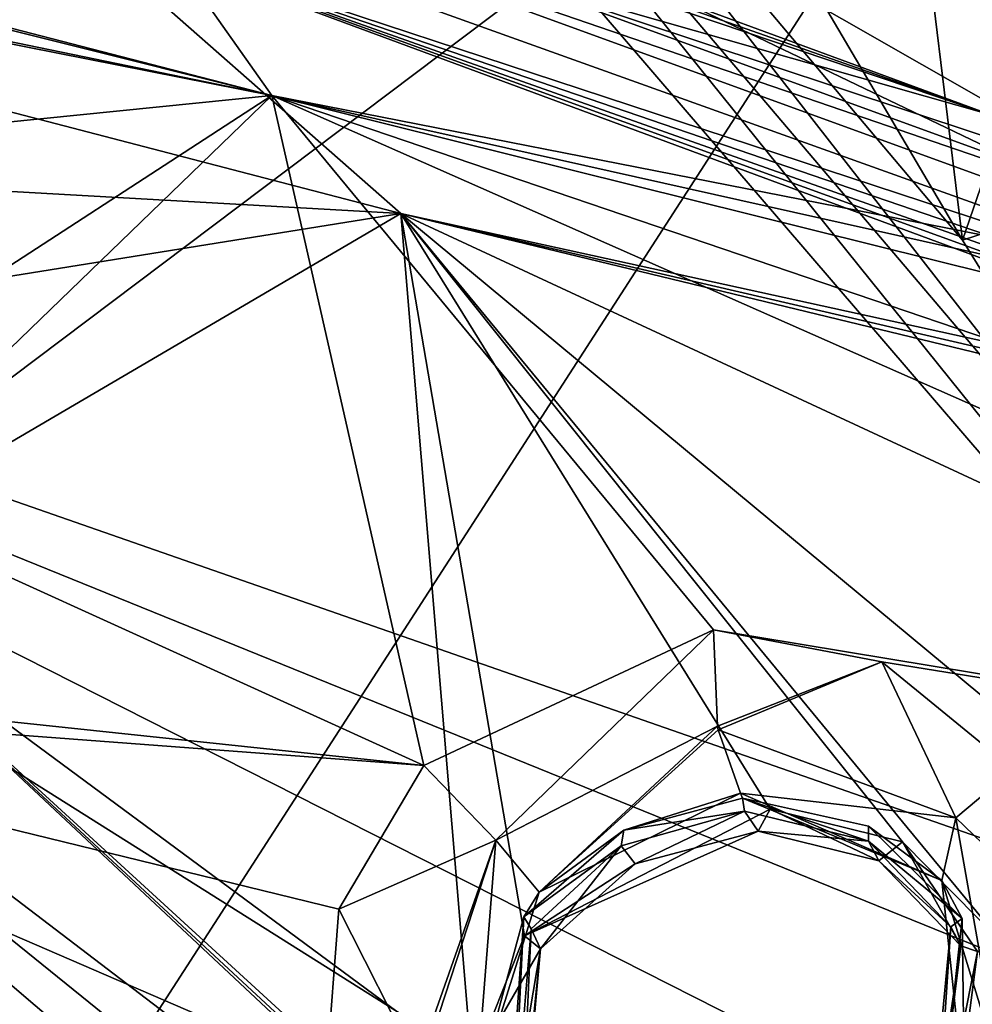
# Model space of a CAD drawing. Header units: millimetres. Extents: x -147 to 294, y -82 to 275.
# Tile 358 of 609: x 259.82 to 267.66, y 171.36 to 179.47. Entities that reach past the tile are written whole.
import ezdxf

# ---------------------------------------------------------------- set-up
doc = ezdxf.new("R2010")
doc.units = ezdxf.units.MM
doc.header["$LTSCALE"] = 67.506716
for name, color, linetype in [('1746', 7, 'CONTINUOUS'), ('1828', 7, 'CONTINUOUS'), ('1841', 7, 'CONTINUOUS'), ('1844', 7, 'CONTINUOUS'), ('1854', 7, 'CONTINUOUS'), ('1858', 7, 'CONTINUOUS'), ('2826', 7, 'CONTINUOUS'), ('2832', 7, 'CONTINUOUS'), ('2835', 7, 'CONTINUOUS'), ('3037', 7, 'CONTINUOUS'), ('3057', 7, 'CONTINUOUS'), ('3565', 7, 'CONTINUOUS'), ('3568', 7, 'CONTINUOUS'), ('3569', 7, 'CONTINUOUS'), ('3570', 7, 'CONTINUOUS'), ('3571', 7, 'CONTINUOUS'), ('3572', 7, 'CONTINUOUS'), ('3575', 7, 'CONTINUOUS'), ('3576', 7, 'CONTINUOUS'), ('3577', 7, 'CONTINUOUS'), ('3738', 7, 'CONTINUOUS'), ('751', 7, 'CONTINUOUS'), ('807', 7, 'CONTINUOUS'), ('921', 7, 'CONTINUOUS')]:
    doc.layers.add(name, color=color, linetype=linetype)

msp = doc.modelspace()

# ---------------------------------------------------------------- linework, layer by layer
at = {"layer": '1746', "linetype": 'CONTINUOUS'}
msp.add_3dface([(272.0873, 172.8916, -46.1322), (269.7888, 170.7896, -46.3898), (266.7478, 169.5167, -46.3722), (272.0873, 172.8916, -46.1322)], dxfattribs=at)
at = {"layer": '1828', "linetype": 'CONTINUOUS'}
msp.add_3dface([(255.4696, 173.1937, -24.6475), (253.3876, 162.2919, -28.4754), (263.9317, 169.3792, -28.5881), (255.4696, 173.1937, -24.6475)], dxfattribs=at)
at = {"layer": '1841', "linetype": 'CONTINUOUS'}
msp.add_3dface([(262.3435, 170.8164, -30.0913), (248.922, 164.5544, -28.6219), (255.1497, 173.9303, -26.8166), (262.3435, 170.8164, -30.0913)], dxfattribs=at)
at = {"layer": '1844', "linetype": 'CONTINUOUS'}
for points in [[(249.0501, 182.1663, -22.5166), (261.893, 178.844, -26.6546), (249.0149, 182.0731, -22.54), (249.0501, 182.1663, -22.5166)], [(249.0149, 182.0731, -22.54), (261.893, 178.844, -26.6546), (256.0587, 180.0495, -24.7511), (249.0149, 182.0731, -22.54)], [(256.0587, 180.0495, -24.7511), (261.893, 178.844, -26.6546), (257.5913, 179.6978, -25.2456), (256.0587, 180.0495, -24.7511)], [(257.5913, 179.6978, -25.2456), (261.893, 178.844, -26.6546), (258.7369, 178.5275, -25.9604), (257.5913, 179.6978, -25.2456)], [(261.893, 178.844, -26.6546), (263.1443, 173.3288, -29.217), (258.4128, 175.4797, -27.0496), (261.893, 178.844, -26.6546)], [(259.014, 176.9719, -26.6221), (261.893, 178.844, -26.6546), (258.4128, 175.4797, -27.0496), (259.014, 176.9719, -26.6221)], [(258.7369, 178.5275, -25.9604), (261.893, 178.844, -26.6546), (259.014, 176.9719, -26.6221), (258.7369, 178.5275, -25.9604)], [(275.6297, 172.7734, -33.1661), (265.5288, 174.4453, -29.4133), (261.893, 178.844, -26.6546), (275.6297, 172.7734, -33.1661)], [(265.5288, 174.4453, -29.4133), (263.1443, 173.3288, -29.217), (261.893, 178.844, -26.6546), (265.5288, 174.4453, -29.4133)], [(258.4128, 175.4797, -27.0496), (263.1443, 173.3288, -29.217), (255.8131, 174.1063, -26.9183), (258.4128, 175.4797, -27.0496)], [(265.5288, 174.4453, -29.4133), (275.6297, 172.7734, -33.1661), (266.9139, 174.1805, -29.9219), (265.5288, 174.4453, -29.4133)], [(266.9139, 174.1805, -29.9219), (275.6297, 172.7734, -33.1661), (267.9973, 173.2955, -30.6187), (266.9139, 174.1805, -29.9219)], [(263.1443, 173.3288, -29.217), (255.1497, 173.9303, -26.8166), (255.8131, 174.1063, -26.9183), (263.1443, 173.3288, -29.217)], [(262.3435, 170.8164, -30.0913), (255.1497, 173.9303, -26.8166), (262.4446, 172.1463, -29.5317), (262.3435, 170.8164, -30.0913)], [(262.4446, 172.1463, -29.5317), (255.1497, 173.9303, -26.8166), (263.1443, 173.3288, -29.217), (262.4446, 172.1463, -29.5317)], [(275.6297, 172.7734, -33.1661), (267.2454, 168.108, -32.7908), (266.1407, 168.7603, -32.1489), (275.6297, 172.7734, -33.1661)], [(275.6297, 172.7734, -33.1661), (266.1407, 168.7603, -32.1489), (268.2278, 170.5927, -31.9024), (275.6297, 172.7734, -33.1661)], [(275.6297, 172.7734, -33.1661), (268.356, 167.4271, -33.4561), (267.2454, 168.108, -32.7908), (275.6297, 172.7734, -33.1661)]]:
    msp.add_3dface(points, dxfattribs=at)
at = {"layer": '1854', "linetype": 'CONTINUOUS'}
for points in [[(261.893, 178.844, -26.6546), (249.0501, 182.1663, -22.5166), (260.5053, 180.8127, -25.5662), (261.893, 178.844, -26.6546)], [(270.6133, 177.133, -29.7775), (261.893, 178.844, -26.6546), (260.5053, 180.8127, -25.5662), (270.6133, 177.133, -29.7775)], [(275.6297, 172.7734, -33.1661), (261.893, 178.844, -26.6546), (271.9255, 175.4324, -30.872), (275.6297, 172.7734, -33.1661)], [(271.9255, 175.4324, -30.872), (261.893, 178.844, -26.6546), (270.7886, 176.6337, -30.0324), (271.9255, 175.4324, -30.872)], [(270.7886, 176.6337, -30.0324), (261.893, 178.844, -26.6546), (270.6889, 176.8777, -29.9034), (270.7886, 176.6337, -30.0324)], [(270.6889, 176.8777, -29.9034), (261.893, 178.844, -26.6546), (270.6133, 177.133, -29.7775), (270.6889, 176.8777, -29.9034)]]:
    msp.add_3dface(points, dxfattribs=at)
at = {"layer": '1858', "linetype": 'CONTINUOUS'}
for points in [[(267.8113, 178.6865, -28.3418), (267.6534, 181.3435, -27.287), (274.3502, 182.2736, -28.9295), (267.8113, 178.6865, -28.3418)], [(265.0945, 179.6878, -27.1954), (267.6534, 181.3435, -27.287), (267.8113, 178.6865, -28.3418), (265.0945, 179.6878, -27.1954)]]:
    msp.add_3dface(points, dxfattribs=at)
at = {"layer": '2826', "linetype": 'CONTINUOUS'}
for points in [[(272.8023, 179.0783, -27.1017), (275.0739, 181.4798, -26.8937), (266.7113, 183.9323, -23.5697), (272.8023, 179.0783, -27.1017)], [(267.1112, 183.6315, -23.7839), (272.8023, 179.0783, -27.1017), (266.7113, 183.9323, -23.5697), (267.1112, 183.6315, -23.7839)], [(267.6241, 181.4819, -24.6937), (272.8023, 179.0783, -27.1017), (267.1112, 183.6315, -23.7839), (267.6241, 181.4819, -24.6937)], [(265.9256, 179.8558, -24.8233), (271.892, 176.4469, -27.8634), (267.6241, 181.4819, -24.6937), (265.9256, 179.8558, -24.8233)], [(271.892, 176.4469, -27.8634), (272.8023, 179.0783, -27.1017), (267.6241, 181.4819, -24.6937), (271.892, 176.4469, -27.8634)], [(259.9856, 180.7178, -22.9592), (271.892, 176.4469, -27.8634), (263.739, 180.3587, -24.0493), (259.9856, 180.7178, -22.9592)], [(263.739, 180.3587, -24.0493), (271.892, 176.4469, -27.8634), (265.9256, 179.8558, -24.8233), (263.739, 180.3587, -24.0493)]]:
    msp.add_3dface(points, dxfattribs=at)
at = {"layer": '2832', "linetype": 'CONTINUOUS'}
for points in [[(248.5723, 181.6218, -20.1441), (262.9563, 177.8727, -24.7702), (260.2093, 180.2925, -23.1667), (248.5723, 181.6218, -20.1441)], [(260.2093, 180.2925, -23.1667), (262.9563, 177.8727, -24.7702), (272.2464, 175.8376, -28.2172), (260.2093, 180.2925, -23.1667)], [(262.9563, 177.8727, -24.7702), (278.3522, 170.7159, -32.3311), (272.5483, 175.5512, -28.4259), (262.9563, 177.8727, -24.7702)], [(272.2464, 175.8376, -28.2172), (262.9563, 177.8727, -24.7702), (272.3898, 175.6865, -28.3223), (272.2464, 175.8376, -28.2172)], [(272.3898, 175.6865, -28.3223), (262.9563, 177.8727, -24.7702), (272.5483, 175.5512, -28.4259), (272.3898, 175.6865, -28.3223)]]:
    msp.add_3dface(points, dxfattribs=at)
at = {"layer": '2835', "linetype": 'CONTINUOUS'}
for points in [[(262.9563, 177.8727, -24.7702), (248.5723, 181.6218, -20.1441), (257.8562, 178.1626, -23.3581), (262.9563, 177.8727, -24.7702)], [(258.5469, 177.1653, -23.8997), (262.9563, 177.8727, -24.7702), (257.8562, 178.1626, -23.3581), (258.5469, 177.1653, -23.8997)], [(263.5417, 170.8446, -27.8186), (262.9563, 177.8727, -24.7702), (257.9775, 174.9556, -24.6013), (263.5417, 170.8446, -27.8186)], [(257.9775, 174.9556, -24.6013), (262.9563, 177.8727, -24.7702), (258.5469, 177.1653, -23.8997), (257.9775, 174.9556, -24.6013)], [(278.3522, 170.7159, -32.3311), (262.9563, 177.8727, -24.7702), (275.1194, 167.7705, -32.6845), (278.3522, 170.7159, -32.3311)], [(275.1194, 167.7705, -32.6845), (262.9563, 177.8727, -24.7702), (267.9098, 171.863, -28.6222), (275.1194, 167.7705, -32.6845)], [(267.9098, 171.863, -28.6222), (262.9563, 177.8727, -24.7702), (267.0854, 172.6988, -28.0186), (267.9098, 171.863, -28.6222)], [(267.0854, 172.6988, -28.0186), (262.9563, 177.8727, -24.7702), (265.9968, 172.9691, -27.5908), (267.0854, 172.6988, -28.0186)], [(265.9968, 172.9691, -27.5908), (262.9563, 177.8727, -24.7702), (263.9741, 171.9254, -27.4681), (265.9968, 172.9691, -27.5908)], [(263.9741, 171.9254, -27.4681), (262.9563, 177.8727, -24.7702), (263.5417, 170.8446, -27.8186), (263.9741, 171.9254, -27.4681)], [(255.4696, 173.1937, -24.6475), (263.9317, 169.3792, -28.5881), (257.9775, 174.9556, -24.6013), (255.4696, 173.1937, -24.6475)], [(263.9317, 169.3792, -28.5881), (263.8307, 169.5237, -28.4932), (257.9775, 174.9556, -24.6013), (263.9317, 169.3792, -28.5881)], [(263.743, 169.6771, -28.3983), (263.5417, 170.8446, -27.8186), (257.9775, 174.9556, -24.6013), (263.743, 169.6771, -28.3983)], [(263.8307, 169.5237, -28.4932), (263.743, 169.6771, -28.3983), (257.9775, 174.9556, -24.6013), (263.8307, 169.5237, -28.4932)]]:
    msp.add_3dface(points, dxfattribs=at)
at = {"layer": '3037', "linetype": 'CONTINUOUS'}
for points in [[(271.892, 176.4469, -27.8634), (259.9856, 180.7178, -22.9592), (260.2093, 180.2925, -23.1667), (271.892, 176.4469, -27.8634)], [(271.892, 176.4469, -27.8634), (260.2093, 180.2925, -23.1667), (271.9696, 176.2625, -27.9612), (271.892, 176.4469, -27.8634)], [(260.2093, 180.2925, -23.1667), (272.2464, 175.8376, -28.2172), (272.1507, 175.959, -28.1389), (260.2093, 180.2925, -23.1667)], [(271.9696, 176.2625, -27.9612), (260.2093, 180.2925, -23.1667), (272.0649, 176.0875, -28.0608), (271.9696, 176.2625, -27.9612)], [(272.0649, 176.0875, -28.0608), (260.2093, 180.2925, -23.1667), (272.1507, 175.959, -28.1389), (272.0649, 176.0875, -28.0608)]]:
    msp.add_3dface(points, dxfattribs=at)
at = {"layer": '3057', "linetype": 'CONTINUOUS'}
for points in [[(270.6133, 177.133, -29.7775), (260.5053, 180.8127, -25.5662), (270.569, 177.3575, -29.674), (270.6133, 177.133, -29.7775)], [(270.569, 177.3575, -29.674), (260.5053, 180.8127, -25.5662), (263.7291, 179.8493, -26.7637), (270.569, 177.3575, -29.674)], [(267.8113, 178.6865, -28.3418), (270.5439, 177.585, -29.5753), (263.7291, 179.8493, -26.7637), (267.8113, 178.6865, -28.3418)], [(264.8925, 179.6735, -27.1454), (267.8113, 178.6865, -28.3418), (263.7291, 179.8493, -26.7637), (264.8925, 179.6735, -27.1454)], [(270.5439, 177.585, -29.5753), (270.569, 177.3575, -29.674), (263.7291, 179.8493, -26.7637), (270.5439, 177.585, -29.5753)], [(264.9938, 179.679, -27.1711), (267.8113, 178.6865, -28.3418), (264.8925, 179.6735, -27.1454), (264.9938, 179.679, -27.1711)], [(265.0945, 179.6878, -27.1954), (267.8113, 178.6865, -28.3418), (264.9938, 179.679, -27.1711), (265.0945, 179.6878, -27.1954)]]:
    msp.add_3dface(points, dxfattribs=at)
at = {"layer": '3565', "linetype": 'CONTINUOUS'}
for points in [[(267.566, 171.8428, -28.8866), (267.3167, 169.8527, -29.7729), (267.702, 171.7962, -28.6897), (267.566, 171.8428, -28.8866)], [(267.4338, 169.73, -29.5724), (267.702, 171.7962, -28.6897), (267.3167, 169.8527, -29.7729), (267.4338, 169.73, -29.5724)], [(268.1011, 170.5969, -29.2443), (267.9098, 171.863, -28.6222), (267.4338, 169.73, -29.5724), (268.1011, 170.5969, -29.2443)], [(267.4338, 169.73, -29.5724), (267.9098, 171.863, -28.6222), (267.702, 171.7962, -28.6897), (267.4338, 169.73, -29.5724)]]:
    msp.add_3dface(points, dxfattribs=at)
at = {"layer": '3568', "linetype": 'CONTINUOUS'}
for points in [[(265.9968, 172.9691, -27.5908), (263.9741, 171.9254, -27.4681), (265.8979, 172.7887, -27.9186), (265.9968, 172.9691, -27.5908)], [(266.8886, 172.544, -28.3426), (265.9968, 172.9691, -27.5908), (265.8979, 172.7887, -27.9186), (266.8886, 172.544, -28.3426)], [(267.0854, 172.6988, -28.0186), (265.9968, 172.9691, -27.5908), (266.8886, 172.544, -28.3426), (267.0854, 172.6988, -28.0186)], [(265.8979, 172.7887, -27.9186), (263.9741, 171.9254, -27.4681), (264.883, 172.5178, -27.7272), (265.8979, 172.7887, -27.9186)], [(267.566, 171.8428, -28.8866), (267.0854, 172.6988, -28.0186), (266.8886, 172.544, -28.3426), (267.566, 171.8428, -28.8866)], [(267.9098, 171.863, -28.6222), (267.0854, 172.6988, -28.0186), (267.702, 171.7962, -28.6897), (267.9098, 171.863, -28.6222)], [(267.0854, 172.6988, -28.0186), (267.566, 171.8428, -28.8866), (267.702, 171.7962, -28.6897), (267.0854, 172.6988, -28.0186)], [(264.883, 172.5178, -27.7272), (263.9741, 171.9254, -27.4681), (264.1043, 171.819, -27.8086), (264.883, 172.5178, -27.7272)], [(263.9741, 171.9254, -27.4681), (263.5417, 170.8446, -27.8186), (264.1043, 171.819, -27.8086), (263.9741, 171.9254, -27.4681)], [(263.5417, 170.8446, -27.8186), (263.743, 169.6771, -28.3983), (264.1043, 171.819, -27.8086), (263.5417, 170.8446, -27.8186)], [(263.743, 169.6771, -28.3983), (263.9016, 169.805, -28.4759), (264.1043, 171.819, -27.8086), (263.743, 169.6771, -28.3983)], [(263.9016, 169.805, -28.4759), (263.9358, 169.9295, -28.6541), (264.1043, 171.819, -27.8086), (263.9016, 169.805, -28.4759)]]:
    msp.add_3dface(points, dxfattribs=at)
at = {"layer": '3569', "linetype": 'CONTINUOUS'}
for points in [[(265.785, 172.9532, -28.6627), (264.883, 172.5178, -27.7272), (264.7682, 172.6664, -28.4976), (265.785, 172.9532, -28.6627)], [(265.8979, 172.7887, -27.9186), (264.883, 172.5178, -27.7272), (265.785, 172.9532, -28.6627), (265.8979, 172.7887, -27.9186)], [(266.8035, 172.7055, -29.0622), (265.8979, 172.7887, -27.9186), (265.785, 172.9532, -28.6627), (266.8035, 172.7055, -29.0622)], [(266.8886, 172.544, -28.3426), (265.8979, 172.7887, -27.9186), (266.8035, 172.7055, -29.0622), (266.8886, 172.544, -28.3426)], [(267.4831, 171.9995, -29.5693), (266.8886, 172.544, -28.3426), (266.8035, 172.7055, -29.0622), (267.4831, 171.9995, -29.5693)], [(264.7682, 172.6664, -28.4976), (264.1043, 171.819, -27.8086), (264.027, 171.9834, -28.5845), (264.7682, 172.6664, -28.4976)], [(264.883, 172.5178, -27.7272), (264.1043, 171.819, -27.8086), (264.7682, 172.6664, -28.4976), (264.883, 172.5178, -27.7272)], [(267.566, 171.8428, -28.8866), (266.8886, 172.544, -28.3426), (267.4831, 171.9995, -29.5693), (267.566, 171.8428, -28.8866)], [(264.027, 171.9834, -28.5845), (263.9358, 169.9295, -28.6541), (263.8715, 170.1069, -29.3756), (264.027, 171.9834, -28.5845)], [(264.1043, 171.819, -27.8086), (263.9358, 169.9295, -28.6541), (264.027, 171.9834, -28.5845), (264.1043, 171.819, -27.8086)]]:
    msp.add_3dface(points, dxfattribs=at)
at = {"layer": '3570', "linetype": 'CONTINUOUS'}
for points in [[(267.566, 171.8428, -28.8866), (267.4831, 171.9995, -29.5693), (267.3018, 170.0898, -30.3799), (267.566, 171.8428, -28.8866)], [(267.3167, 169.8527, -29.7729), (267.566, 171.8428, -28.8866), (267.3018, 170.0898, -30.3799), (267.3167, 169.8527, -29.7729)]]:
    msp.add_3dface(points, dxfattribs=at)
at = {"layer": '3571', "linetype": 'CONTINUOUS'}
for points in [[(265.7678, 173.058, -28.6125), (265.785, 172.9532, -28.6627), (264.792, 172.7966, -28.4481), (265.7678, 173.058, -28.6125)], [(266.8035, 172.7055, -29.0622), (265.785, 172.9532, -28.6627), (265.7678, 173.058, -28.6125), (266.8035, 172.7055, -29.0622)], [(266.8035, 172.7055, -29.0622), (265.7678, 173.058, -28.6125), (266.805, 172.8299, -29.0084), (266.8035, 172.7055, -29.0622)], [(265.785, 172.9532, -28.6627), (264.7682, 172.6664, -28.4976), (264.792, 172.7966, -28.4481), (265.785, 172.9532, -28.6627)], [(264.792, 172.7966, -28.4481), (264.7682, 172.6664, -28.4976), (263.9677, 172.0814, -28.525), (264.792, 172.7966, -28.4481)], [(267.5745, 172.068, -29.5655), (266.8035, 172.7055, -29.0622), (266.805, 172.8299, -29.0084), (267.5745, 172.068, -29.5655)], [(267.4831, 171.9995, -29.5693), (266.8035, 172.7055, -29.0622), (267.5745, 172.068, -29.5655), (267.4831, 171.9995, -29.5693)], [(264.7682, 172.6664, -28.4976), (264.027, 171.9834, -28.5845), (263.9677, 172.0814, -28.525), (264.7682, 172.6664, -28.4976)], [(263.9677, 172.0814, -28.525), (263.8715, 170.1069, -29.3756), (263.8185, 169.969, -29.4229), (263.9677, 172.0814, -28.525)], [(264.027, 171.9834, -28.5845), (263.8715, 170.1069, -29.3756), (263.9677, 172.0814, -28.525), (264.027, 171.9834, -28.5845)], [(267.3487, 169.9776, -30.4454), (267.4831, 171.9995, -29.5693), (267.5745, 172.068, -29.5655), (267.3487, 169.9776, -30.4454)], [(267.3018, 170.0898, -30.3799), (267.4831, 171.9995, -29.5693), (267.3487, 169.9776, -30.4454), (267.3018, 170.0898, -30.3799)]]:
    msp.add_3dface(points, dxfattribs=at)
at = {"layer": '3572', "linetype": 'CONTINUOUS'}
for points in [[(265.7506, 173.1014, -28.7759), (264.792, 172.7966, -28.4481), (264.0954, 172.2851, -28.5868), (265.7506, 173.1014, -28.7759)], [(265.7678, 173.058, -28.6125), (264.792, 172.7966, -28.4481), (265.7506, 173.1014, -28.7759), (265.7678, 173.058, -28.6125)], [(264.792, 172.7966, -28.4481), (263.9677, 172.0814, -28.525), (264.0954, 172.2851, -28.5868), (264.792, 172.7966, -28.4481)], [(263.9677, 172.0814, -28.525), (263.5717, 170.6247, -29.2895), (264.0954, 172.2851, -28.5868), (263.9677, 172.0814, -28.525)], [(263.9677, 172.0814, -28.525), (263.8185, 169.969, -29.4229), (263.5717, 170.6247, -29.2895), (263.9677, 172.0814, -28.525)]]:
    msp.add_3dface(points, dxfattribs=at)
at = {"layer": '3575', "linetype": 'CONTINUOUS'}
for points in [[(265.5288, 174.4453, -29.4133), (266.9139, 174.1805, -29.9219), (265.5616, 173.651, -29.404), (265.5288, 174.4453, -29.4133)], [(265.5616, 173.651, -29.404), (266.9139, 174.1805, -29.9219), (265.5662, 173.6222, -29.391), (265.5616, 173.651, -29.404)], [(265.5662, 173.6222, -29.391), (266.9139, 174.1805, -29.9219), (267.5243, 172.8969, -30.4179), (265.5662, 173.6222, -29.391)], [(266.9139, 174.1805, -29.9219), (267.9973, 173.2955, -30.6187), (267.5243, 172.8969, -30.4179), (266.9139, 174.1805, -29.9219)], [(265.7506, 173.1014, -28.7759), (265.5662, 173.6222, -29.391), (267.5243, 172.8969, -30.4179), (265.7506, 173.1014, -28.7759)], [(267.9973, 173.2955, -30.6187), (268.4673, 171.9884, -31.3361), (267.5243, 172.8969, -30.4179), (267.9973, 173.2955, -30.6187)], [(265.7506, 173.1014, -28.7759), (267.5243, 172.8969, -30.4179), (267.4073, 172.3799, -29.7872), (265.7506, 173.1014, -28.7759)], [(267.5243, 172.8969, -30.4179), (267.8965, 170.7818, -31.59), (267.4073, 172.3799, -29.7872), (267.5243, 172.8969, -30.4179)], [(267.5243, 172.8969, -30.4179), (268.4673, 171.9884, -31.3361), (267.8965, 170.7818, -31.59), (267.5243, 172.8969, -30.4179)], [(267.4073, 172.3799, -29.7872), (267.8965, 170.7818, -31.59), (267.5949, 170.6147, -30.8417), (267.4073, 172.3799, -29.7872)]]:
    msp.add_3dface(points, dxfattribs=at)
at = {"layer": '3576', "linetype": 'CONTINUOUS'}
for points in [[(263.1443, 173.3288, -29.217), (265.5288, 174.4453, -29.4133), (263.737, 172.7125, -29.2365), (263.1443, 173.3288, -29.217)], [(265.5288, 174.4453, -29.4133), (265.5616, 173.651, -29.404), (263.737, 172.7125, -29.2365), (265.5288, 174.4453, -29.4133)], [(265.5616, 173.651, -29.404), (264.0954, 172.2851, -28.5868), (263.737, 172.7125, -29.2365), (265.5616, 173.651, -29.404)], [(264.0954, 172.2851, -28.5868), (265.5616, 173.651, -29.404), (265.5662, 173.6222, -29.391), (264.0954, 172.2851, -28.5868)], [(265.7506, 173.1014, -28.7759), (264.0954, 172.2851, -28.5868), (265.5662, 173.6222, -29.391), (265.7506, 173.1014, -28.7759)], [(262.4446, 172.1463, -29.5317), (263.1443, 173.3288, -29.217), (263.737, 172.7125, -29.2365), (262.4446, 172.1463, -29.5317)], [(263.0913, 170.8722, -29.9506), (262.4446, 172.1463, -29.5317), (263.737, 172.7125, -29.2365), (263.0913, 170.8722, -29.9506)], [(263.134, 170.8661, -29.924), (263.0913, 170.8722, -29.9506), (263.737, 172.7125, -29.2365), (263.134, 170.8661, -29.924)], [(263.5717, 170.6247, -29.2895), (263.134, 170.8661, -29.924), (263.737, 172.7125, -29.2365), (263.5717, 170.6247, -29.2895)], [(264.0954, 172.2851, -28.5868), (263.5717, 170.6247, -29.2895), (263.737, 172.7125, -29.2365), (264.0954, 172.2851, -28.5868)], [(262.3435, 170.8164, -30.0913), (262.4446, 172.1463, -29.5317), (263.0913, 170.8722, -29.9506), (262.3435, 170.8164, -30.0913)]]:
    msp.add_3dface(points, dxfattribs=at)
at = {"layer": '3577', "linetype": 'CONTINUOUS'}
for points in [[(265.7678, 173.058, -28.6125), (265.7506, 173.1014, -28.7759), (267.4073, 172.3799, -29.7872), (265.7678, 173.058, -28.6125)], [(266.805, 172.8299, -29.0084), (265.7678, 173.058, -28.6125), (267.4073, 172.3799, -29.7872), (266.805, 172.8299, -29.0084)], [(267.5745, 172.068, -29.5655), (266.805, 172.8299, -29.0084), (267.4073, 172.3799, -29.7872), (267.5745, 172.068, -29.5655)], [(267.5745, 172.068, -29.5655), (267.4073, 172.3799, -29.7872), (267.5949, 170.6147, -30.8417), (267.5745, 172.068, -29.5655)], [(267.3487, 169.9776, -30.4454), (267.5745, 172.068, -29.5655), (267.5949, 170.6147, -30.8417), (267.3487, 169.9776, -30.4454)]]:
    msp.add_3dface(points, dxfattribs=at)
at = {"layer": '3738', "linetype": 'CONTINUOUS'}
msp.add_3dface([(267.8851, 170.4602, -45.4412), (272.0873, 172.8916, -46.1322), (266.7478, 169.5167, -46.3722), (267.8851, 170.4602, -45.4412)], dxfattribs=at)
at = {"layer": '751', "linetype": 'CONTINUOUS'}
for points in [[(268.656, 183.2375, -49.424), (249.1904, 168.567, -51.6094), (256.1637, 187.6719, -49.125), (268.656, 183.2375, -49.424)], [(258.1015, 166.8887, -51.1842), (249.1904, 168.567, -51.6094), (268.656, 183.2375, -49.424), (258.1015, 166.8887, -51.1842)], [(267.4527, 164.4202, -50.1584), (258.1015, 166.8887, -51.1842), (268.656, 183.2375, -49.424), (267.4527, 164.4202, -50.1584)], [(267.7934, 164.6059, -50.1662), (267.4527, 164.4202, -50.1584), (268.656, 183.2375, -49.424), (267.7934, 164.6059, -50.1662)]]:
    msp.add_3dface(points, dxfattribs=at)
at = {"layer": '807', "linetype": 'CONTINUOUS'}
for points in [[(251.8813, 178.2578, -48.5114), (271.6002, 171.3833, -48.2746), (258.4713, 186.6761, -47.2366), (251.8813, 178.2578, -48.5114)], [(258.4713, 186.6761, -47.2366), (271.6002, 171.3833, -48.2746), (259.9685, 185.8475, -47.3386), (258.4713, 186.6761, -47.2366)], [(259.9685, 185.8475, -47.3386), (271.6002, 171.3833, -48.2746), (269.3505, 174.7946, -48.248), (259.9685, 185.8475, -47.3386)], [(261.3939, 184.9962, -47.4334), (259.9685, 185.8475, -47.3386), (269.3505, 174.7946, -48.248), (261.3939, 184.9962, -47.4334)], [(264.453, 182.9648, -47.6246), (261.3939, 184.9962, -47.4334), (267.5782, 177.6541, -48.1072), (264.453, 182.9648, -47.6246)], [(267.5782, 177.6541, -48.1072), (261.3939, 184.9962, -47.4334), (269.3505, 174.7946, -48.248), (267.5782, 177.6541, -48.1072)], [(267.1909, 180.8281, -47.7823), (264.453, 182.9648, -47.6246), (267.5782, 177.6541, -48.1072), (267.1909, 180.8281, -47.7823)], [(246.5433, 168.7383, -49.6388), (262.5198, 165.9072, -48.7649), (251.8813, 178.2578, -48.5114), (246.5433, 168.7383, -49.6388)], [(251.8813, 178.2578, -48.5114), (262.5198, 165.9072, -48.7649), (264.4922, 167.4576, -48.7016), (251.8813, 178.2578, -48.5114)], [(271.6002, 171.3833, -48.2746), (251.8813, 178.2578, -48.5114), (270.6248, 170.6523, -48.3453), (271.6002, 171.3833, -48.2746)], [(270.6248, 170.6523, -48.3453), (251.8813, 178.2578, -48.5114), (269.048, 169.5563, -48.4442), (270.6248, 170.6523, -48.3453)], [(269.048, 169.5563, -48.4442), (251.8813, 178.2578, -48.5114), (267.3742, 168.4981, -48.5347), (269.048, 169.5563, -48.4442)], [(267.3742, 168.4981, -48.5347), (251.8813, 178.2578, -48.5114), (265.5592, 167.8231, -48.6383), (267.3742, 168.4981, -48.5347)], [(265.5592, 167.8231, -48.6383), (251.8813, 178.2578, -48.5114), (265.0199, 167.6324, -48.6699), (265.5592, 167.8231, -48.6383)], [(265.0199, 167.6324, -48.6699), (251.8813, 178.2578, -48.5114), (264.4922, 167.4576, -48.7016), (265.0199, 167.6324, -48.6699)]]:
    msp.add_3dface(points, dxfattribs=at)
at = {"layer": '921', "linetype": 'CONTINUOUS'}
for points in [[(267.1909, 180.8281, -47.7823), (267.5782, 177.6541, -48.1072), (268.631, 180.7214, -47.5749), (267.1909, 180.8281, -47.7823)], [(268.631, 180.7214, -47.5749), (267.5782, 177.6541, -48.1072), (268.9354, 178.0945, -47.846), (268.631, 180.7214, -47.5749)], [(267.5782, 177.6541, -48.1072), (269.3505, 174.7946, -48.248), (268.9354, 178.0945, -47.846), (267.5782, 177.6541, -48.1072)]]:
    msp.add_3dface(points, dxfattribs=at)

doc.saveas('drawing.dxf')
